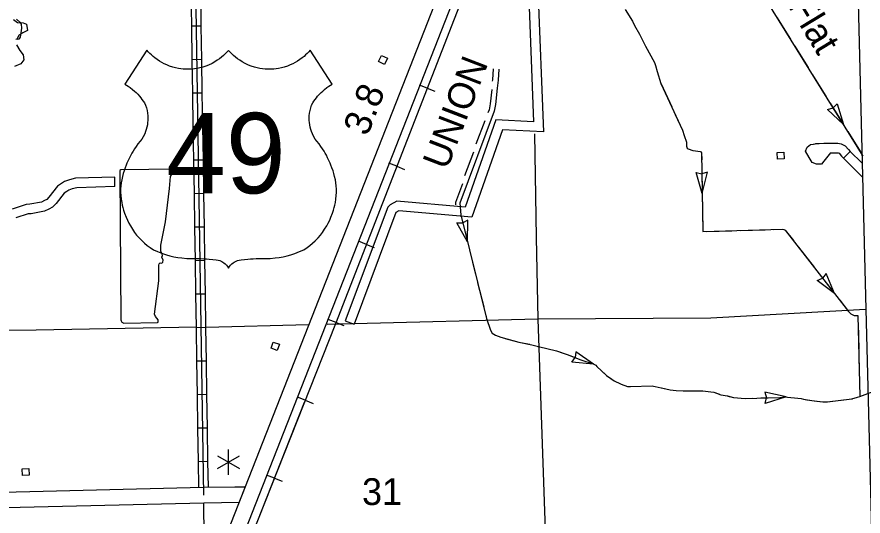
# Model space of a CAD drawing. Extents: x 1084508 to 1142749, y 1057638 to 1093403.
# Drawn here: x 1104795 to 1108979, y 1088554 to 1091023 of the extents above; entities that cross this region are included whole.
import ezdxf

# ---------------------------------------------------------------- set-up
doc = ezdxf.new("R2010")
doc.units = 0
for name, color, linetype in [('Level 10', 7, 'Continuous'), ('Level 15', 7, 'Continuous'), ('Level 22', 7, 'Continuous'), ('Level 32', 7, 'Continuous'), ('Level 35', 7, 'Continuous'), ('Level 4', 7, 'Continuous'), ('Level 40', 7, 'Continuous'), ('Level 43', 7, 'Continuous'), ('Level 46', 7, 'Continuous'), ('Level 48', 7, 'Continuous'), ('Level 5', 7, 'Continuous'), ('Level 56', 7, 'Continuous')]:
    doc.layers.add(name, color=color, linetype=linetype)

msp = doc.modelspace()

# ---------------------------------------------------------------- linework, layer by layer
at = {"layer": 'Level 10'}
for points in [[(1109078.9, 1087909.5), (1109059.2, 1087947.8), (1109038.2, 1088006.8), (1109034.5, 1088031.4), (1108994, 1089577.2), (1108953, 1091226.2), (1108934.4, 1092038.9)], [(1104508.8, 1088666.3), (1104524.8, 1088667.2), (1105717.9, 1088696.7), (1105872.4, 1088698.5), (1105923.6, 1088698.4)], [(1105923.6, 1088698.4), (1105892.9, 1088620)], [(1105893, 1088620.3), (1105719.3, 1088618.3), (1104528, 1088588.8), (1104513.8, 1088587.9)]]:
    msp.add_lwpolyline(points, dxfattribs=at)
at = {"layer": 'Level 15'}
for points in [[(1105578.1, 1087817.3), (1107239.9, 1092054.4), (1107244.4, 1092061.3), (1107625.5, 1093027.2)], [(1107698.6, 1092998.8), (1107314.5, 1092025), (1107310, 1092018.2), (1105663.3, 1087819.8)]]:
    msp.add_lwpolyline(points, dxfattribs=at)
at = {"layer": 'Level 22'}
for points in [[(1105841.2, 1090857.9), (1105833, 1090848.6), (1105825.1, 1090840.5), (1105816.1, 1090832.1), (1105806.4, 1090823.8), (1105797.1, 1090816.6), (1105785.7, 1090808.6), (1105773.6, 1090801), (1105759.7, 1090793.4), (1105742.1, 1090785.3), (1105728.6, 1090780), (1105713.4, 1090775.1), (1105699.4, 1090771.4), (1105686.6, 1090768.8), (1105673, 1090766.7), (1105660.5, 1090765.4), (1105643.4, 1090764.6), (1105629.6, 1090764.8), (1105617.5, 1090765.5), (1105606, 1090766.7), (1105594.3, 1090768.5), (1105579.7, 1090771.5), (1105566.1, 1090775), (1105549.6, 1090780.4), (1105535.6, 1090785.9), (1105522.9, 1090791.8), (1105511.3, 1090797.9), (1105500.5, 1090804.2), (1105488.5, 1090812.1), (1105477.5, 1090820.2), (1105468, 1090827.9), (1105460, 1090835), (1105451.8, 1090842.9), (1105443.8, 1090851.4), (1105437.3, 1090858.8), (1105328.6, 1090690.8), (1105336.4, 1090686.1), (1105345.6, 1090680.1), (1105354.4, 1090673.9), (1105366.1, 1090664.8), (1105375.4, 1090656.7), (1105383.7, 1090649), (1105392.1, 1090640.5), (1105400.7, 1090630.9), (1105406.9, 1090623.4), (1105413, 1090615.6), (1105419.2, 1090606.9), (1105425.2, 1090597.8), (1105430.7, 1090587.2), (1105435, 1090574.1), (1105438.2, 1090561.1), (1105440.5, 1090547.2), (1105441.9, 1090534.3), (1105442.3, 1090521.9), (1105442, 1090510.3), (1105441.2, 1090500.9), (1105439.7, 1090489.5), (1105437.6, 1090478.7), (1105434.5, 1090467.1), (1105431.3, 1090456.8), (1105426.8, 1090445.4), (1105419.7, 1090430.5), (1105412.5, 1090418.9), (1105403.7, 1090408.4), (1105393.1, 1090394.8), (1105384.5, 1090382.8), (1105376.4, 1090370.8), (1105369, 1090359.1), (1105362.8, 1090348.5), (1105357.3, 1090338.7), (1105351.2, 1090326.9), (1105344.7, 1090313.2), (1105338.8, 1090299.8), (1105334.7, 1090289.9), (1105329.9, 1090277.1), (1105324.6, 1090261.4), (1105320.4, 1090248.4), (1105316.4, 1090234.2), (1105312.8, 1090217.7), (1105310.4, 1090203), (1105308.6, 1090187.7), (1105307.6, 1090171), (1105307.5, 1090155.3), (1105308.3, 1090139.9), (1105310.1, 1090121.9), (1105312.9, 1090104.8), (1105315.7, 1090091.9), (1105318.7, 1090080.6), (1105322.4, 1090067.7), (1105327.4, 1090051.8), (1105334.6, 1090032.4), (1105340.8, 1090018.2), (1105347.9, 1090003.5), (1105355.8, 1089989.2), (1105366, 1089972.6), (1105376.6, 1089957.5), (1105386.8, 1089944.3), (1105398.5, 1089930.8), (1105413.5, 1089915.2), (1105426.2, 1089903.4), (1105439.4, 1089892.4)], [(1106243.1, 1089892.4), (1106256.2, 1089903.4), (1106269, 1089915.2), (1106284, 1089930.8), (1106295.6, 1089944.3), (1106305.8, 1089957.5), (1106316.4, 1089972.6), (1106326.6, 1089989.2), (1106334.5, 1090003.5), (1106341.7, 1090018.2), (1106347.9, 1090032.4), (1106355.1, 1090051.8), (1106360, 1090067.7), (1106363.8, 1090080.6), (1106366.7, 1090091.9), (1106369.5, 1090104.8), (1106372.3, 1090121.9), (1106374.2, 1090139.9), (1106374.9, 1090155.3), (1106374.8, 1090171), (1106373.8, 1090187.7), (1106372.1, 1090203), (1106369.7, 1090217.7), (1106366, 1090234.2), (1106362.1, 1090248.4), (1106357.9, 1090261.4), (1106352.6, 1090277.1), (1106347.8, 1090289.9), (1106343.7, 1090299.8), (1106337.8, 1090313.2), (1106331.2, 1090326.9), (1106325.1, 1090338.7), (1106319.6, 1090348.5), (1106313.4, 1090359.1), (1106306.1, 1090370.8), (1106298, 1090382.8), (1106289.3, 1090394.8), (1106278.7, 1090408.4), (1106270, 1090418.9), (1106262.7, 1090430.5), (1106255.7, 1090445.4), (1106251.2, 1090456.8), (1106247.9, 1090467.1), (1106244.9, 1090478.7), (1106242.8, 1090489.5), (1106241.2, 1090500.9), (1106240.5, 1090510.3), (1106240.2, 1090521.9), (1106240.6, 1090534.3), (1106241.9, 1090547.2), (1106244.3, 1090561.1), (1106247.5, 1090574.1), (1106251.7, 1090587.2), (1106257.3, 1090597.8), (1106263.3, 1090606.9), (1106269.5, 1090615.6), (1106275.6, 1090623.4), (1106281.8, 1090630.9), (1106290.4, 1090640.5), (1106298.8, 1090649), (1106307.1, 1090656.7), (1106316.4, 1090664.8), (1106328.1, 1090673.9), (1106336.8, 1090680.1), (1106346.1, 1090686.1), (1106353.8, 1090690.8), (1106245.2, 1090858.8), (1106238.7, 1090851.4), (1106230.7, 1090842.9), (1106222.5, 1090835), (1106214.5, 1090827.9), (1106205, 1090820.2), (1106194, 1090812.1), (1106181.9, 1090804.2), (1106171.2, 1090797.9), (1106159.5, 1090791.8), (1106146.8, 1090785.9), (1106132.9, 1090780.4), (1106116.3, 1090775), (1106102.8, 1090771.5), (1106088.1, 1090768.5), (1106076.5, 1090766.7), (1106065, 1090765.5), (1106052.9, 1090764.8), (1106039, 1090764.6), (1106021.9, 1090765.4), (1106009.4, 1090766.7), (1105995.9, 1090768.8), (1105983, 1090771.4), (1105969.1, 1090775.1), (1105953.8, 1090780), (1105940.3, 1090785.3), (1105922.8, 1090793.4), (1105908.9, 1090801), (1105896.7, 1090808.6), (1105885.4, 1090816.6), (1105876, 1090823.8), (1105866.3, 1090832.1), (1105857.4, 1090840.5), (1105849.5, 1090848.6), (1105841.2, 1090857.9)], [(1105439.4, 1089892.4), (1105453, 1089882.1), (1105469.4, 1089871.4), (1105489.9, 1089862.2), (1105514, 1089852.9), (1105533.6, 1089846.6), (1105551.3, 1089841.7), (1105571.3, 1089837.1), (1105590, 1089833.6), (1105610.2, 1089830.8), (1105635.6, 1089828.6), (1105655, 1089828), (1105671.7, 1089828.1), (1105687.8, 1089827.9), (1105704, 1089827.4), (1105719.4, 1089826.6), (1105732.8, 1089825.7), (1105745.9, 1089824.6), (1105762.8, 1089822.8), (1105779.3, 1089820.8), (1105789.2, 1089819.4), (1105797.4, 1089817.8), (1105807.3, 1089813.7), (1105813, 1089810.6), (1105817.9, 1089807.3), (1105824.7, 1089801.8), (1105831.2, 1089795.3), (1105836.4, 1089788.5), (1105841.2, 1089780.7)], [(1105841.2, 1089780.7), (1105846, 1089788.5), (1105851.3, 1089795.3), (1105857.8, 1089801.8), (1105864.6, 1089807.3), (1105869.5, 1089810.6), (1105875.2, 1089813.7), (1105885, 1089817.8), (1105893.2, 1089819.4), (1105903.1, 1089820.8), (1105919.6, 1089822.8), (1105936.5, 1089824.6), (1105949.7, 1089825.7), (1105963.1, 1089826.6), (1105978.4, 1089827.4), (1105994.6, 1089827.9), (1106010.8, 1089828.1), (1106027.4, 1089828), (1106046.9, 1089828.6), (1106072.3, 1089830.8), (1106092.4, 1089833.6), (1106111.2, 1089837.1), (1106131.2, 1089841.7), (1106148.8, 1089846.6), (1106168.5, 1089852.9), (1106192.5, 1089862.2), (1106213.1, 1089871.4), (1106229.5, 1089882.1), (1106243.1, 1089892.4)]]:
    msp.add_lwpolyline(points, dxfattribs=at)
at = {"layer": 'Level 32'}
for p, q in [((1105706.5, 1090977.8), (1105659.4, 1090977.1)), ((1105709, 1090812.1), (1105662, 1090811.4)), ((1105711.6, 1090646.4), (1105664.5, 1090645.7)), ((1105714.1, 1090480.7), (1105667.1, 1090479.9)), ((1108882.6, 1090324.9), (1108916, 1090358.1)), ((1105716.7, 1090315), (1105669.6, 1090314.2)), ((1105719.2, 1090149.2), (1105672.1, 1090148.5)), ((1105721.8, 1089983.5), (1105674.7, 1089982.8)), ((1105724.3, 1089817.8), (1105677.2, 1089817.1)), ((1105726.9, 1089652.1), (1105679.8, 1089651.4)), ((1105729.4, 1089486.4), (1105682.3, 1089485.7)), ((1105732, 1089320.7), (1105684.9, 1089320)), ((1105734.5, 1089155), (1105687.4, 1089154.3)), ((1105737, 1088989.3), (1105690, 1088988.6)), ((1105739.6, 1088823.6), (1105692.5, 1088822.8))]:
    msp.add_line(p, q, dxfattribs=at)
for points in [[(1105659.4, 1090977.1), (1105658, 1091066.6), (1105657.5, 1091087.4), (1105660.9, 1091099.9), (1105673.5, 1091114.8), (1105692.8, 1091124), (1105731.1, 1091125.7)], [(1105706.5, 1090977.8), (1105705.1, 1091067.7), (1105704.8, 1091077.4), (1105733.1, 1091078.6)], [(1105718.6, 1088657.5), (1105681.6, 1091067.1)], [(1105662, 1090811.4), (1105659.4, 1090977.1)], [(1105709, 1090812.1), (1105706.5, 1090977.8)], [(1105664.5, 1090645.7), (1105662, 1090811.4)], [(1105711.6, 1090646.4), (1105709, 1090812.1)], [(1105667.1, 1090479.9), (1105664.5, 1090645.7)], [(1105714.1, 1090480.7), (1105711.6, 1090646.4)], [(1105669.6, 1090314.2), (1105667.1, 1090479.9)], [(1105716.7, 1090315), (1105714.1, 1090480.7)], [(1108818.9, 1090351.3), (1108784.5, 1090309.5), (1108774, 1090294.3), (1108749, 1090294.3), (1108727, 1090302.8), (1108712.7, 1090327.9), (1108695.2, 1090359), (1108702.5, 1090379.6), (1108719.1, 1090392.8), (1108732.8, 1090393.9), (1108734.2, 1090394.2), (1108743, 1090396.2), (1108745.2, 1090396.3)], [(1108745.2, 1090396.3), (1108762.6, 1090397.3), (1108785.1, 1090398.3), (1108797.1, 1090398.3), (1108854.5, 1090398.5), (1108871.6, 1090396.2), (1108890, 1090386), (1108906.7, 1090367.5), (1108916, 1090358.1)], [(1108818.9, 1090351.3), (1108851.5, 1090351.4), (1108856.5, 1090350.7), (1108860.3, 1090348.6), (1108872.5, 1090335.1), (1108882.6, 1090324.9)], [(1108882.6, 1090324.9), (1108974.6, 1090232.2), (1108976.4, 1090229.3)], [(1108916, 1090358.1), (1108972.7, 1090301)], [(1105672.1, 1090148.5), (1105669.6, 1090314.2)], [(1105719.2, 1090149.2), (1105716.7, 1090315)], [(1105674.7, 1089982.8), (1105672.1, 1090148.5)], [(1105721.8, 1089983.5), (1105719.2, 1090149.2)], [(1105677.2, 1089817.1), (1105674.7, 1089982.8)], [(1105724.3, 1089817.8), (1105721.8, 1089983.5)], [(1105679.8, 1089651.4), (1105677.2, 1089817.1)], [(1105726.9, 1089652.1), (1105724.3, 1089817.8)], [(1105682.3, 1089485.7), (1105679.8, 1089651.4)], [(1105729.4, 1089486.4), (1105726.9, 1089652.1)], [(1105732, 1089320.7), (1105729.4, 1089486.4)], [(1105684.9, 1089320), (1105682.3, 1089485.7)], [(1105687.4, 1089154.3), (1105684.9, 1089320)], [(1105734.5, 1089155), (1105732, 1089320.7)], [(1105690, 1088988.6), (1105687.4, 1089154.3)], [(1105737, 1088989.3), (1105734.5, 1089155)], [(1105692.5, 1088822.8), (1105690, 1088988.6)], [(1105739.6, 1088823.6), (1105737, 1088989.3)], [(1105694.5, 1088696.1), (1105692.5, 1088822.8)], [(1105741.5, 1088697), (1105739.6, 1088823.6)]]:
    msp.add_lwpolyline(points, dxfattribs=at)
at = {"layer": 'Level 35'}
for points in [[(1104777.7, 1091010.3), (1104796.9, 1090996.3), (1104825.7, 1090994), (1104842.5, 1090987), (1104847.3, 1090956.8), (1104823.3, 1090945.2), (1104804.1, 1090931.2), (1104792.1, 1090910.3)], [(1104792.1, 1091012.7), (1104809.3, 1090998), (1104816.2, 1090986.8), (1104817.6, 1090967.7), (1104811.2, 1090922.9), (1104804.4, 1090913.2), (1104789, 1090912.3)], [(1104792.1, 1090884.7), (1104808.9, 1090856.8), (1104825.7, 1090835.8), (1104828.1, 1090810.3), (1104813.7, 1090791.7), (1104782.5, 1090777.7)], [(1105517.6, 1089820.1), (1105511.4, 1089834.1), (1105513.9, 1089842.7), (1105512.3, 1089849.9), (1105506.4, 1089864.1), (1105506.1, 1089893.4), (1105528.8, 1090010.1), (1105549.7, 1090174.6), (1105554.6, 1090234.4), (1105564.6, 1090250.2), (1105571.9, 1090255.9), (1105582.7, 1090262), (1105586.2, 1090270.3), (1105309.1, 1090267), (1105303.8, 1090263.7), (1105303.2, 1090249.4)], [(1105303.2, 1090249.4), (1105308.2, 1089524.7), (1105309.4, 1089519.4), (1105313.7, 1089513.3), (1105323.4, 1089507.7), (1105490.6, 1089510.7), (1105492.4, 1089512.9), (1105492.5, 1089524.9), (1105480.5, 1089540.5), (1105475.3, 1089552.9), (1105496.6, 1089718.4), (1105496.3, 1089794.7), (1105497.9, 1089801.7), (1105502.4, 1089806), (1105511.3, 1089804.7), (1105516.8, 1089810.3), (1105517.6, 1089820.1)], [(1108963.4, 1089145.5), (1109028.5, 1089169.4), (1109068, 1089181.7), (1109078.3, 1089187.9), (1109135.8, 1089209.6), (1109140.5, 1089210), (1109169.9, 1089222.5), (1109188.9, 1089233.8), (1109198.3, 1089238.7), (1109231.1, 1089267.3), (1109243, 1089274.8), (1109286.3, 1089296.6), (1109330.4, 1089314), (1109358.8, 1089328), (1109384.3, 1089346.4), (1109393.4, 1089350.7), (1109408.9, 1089364.8), (1109424.4, 1089378.6), (1109446.1, 1089393.8)]]:
    msp.add_lwpolyline(points, dxfattribs=at)
at = {"layer": 'Level 4'}
msp.add_lwpolyline([(1105720.8, 1088454.3), (1105719, 1088618.3)], dxfattribs=at)
at = {"layer": 'Level 40'}
for p, q in [((1106823.6, 1090670.3), (1106785, 1090685.3)), ((1106823.6, 1090670.3), (1106862.2, 1090655.3)), ((1106673.3, 1090284.2), (1106634.7, 1090299.2)), ((1106673.3, 1090284.2), (1106711.9, 1090269.2)), ((1106523, 1089898.1), (1106484.4, 1089913.1)), ((1106523, 1089898.1), (1106561.6, 1089883.1)), ((1106372.7, 1089512), (1106334.1, 1089527)), ((1106372.7, 1089512), (1106411.4, 1089497)), ((1106220.5, 1089126.7), (1106182, 1089141.9)), ((1106220.5, 1089126.7), (1106259, 1089111.4)), ((1106068.2, 1088741.4), (1106029.7, 1088756.6)), ((1106068.2, 1088741.4), (1106106.7, 1088726.1))]:
    msp.add_line(p, q, dxfattribs=at)
for points in [[(1107907.3, 1093403.4), (1107691.4, 1092864.2), (1107347, 1092008.8), (1107018.1, 1091170), (1106370.1, 1089505.2), (1105703.2, 1087817.8), (1105593.6, 1087538.5)], [(1107907.3, 1093403.4), (1107691.4, 1092864.2), (1107347, 1092008.8), (1107018.1, 1091170), (1106370.1, 1089505.2), (1105703.2, 1087817.8), (1105593.6, 1087538.5)], [(1106215.8, 1089114.9), (1105704, 1087819.9)]]:
    msp.add_lwpolyline(points, dxfattribs=at)
at = {"layer": 'Level 43'}
for p, q in [((1108831.1, 1090573.3), (1108850.7, 1090594.2)), ((1108850.7, 1090594.2), (1108881.8, 1090491.1)), ((1108803.3, 1090564.9), (1108830.8, 1090573.1)), ((1108881.8, 1090491.1), (1108803.3, 1090564.9)), ((1108184.2, 1090150.1), (1108154.5, 1090253.7)), ((1108154.5, 1090253.7), (1108182.4, 1090246.7)), ((1108210.3, 1090254.7), (1108182.7, 1090246.8)), ((1108184.2, 1090150.1), (1108210.3, 1090254.7)), ((1107022.8, 1089910.2), (1106970.5, 1090004.4)), ((1106970.5, 1090004.4), (1106999.2, 1090003.9)), ((1107024.6, 1090017.9), (1106999.6, 1090004)), ((1107022.8, 1089910.2), (1107024.6, 1090017.9)), ((1108796.5, 1089754), (1108779.2, 1089731.2)), ((1108838.3, 1089654.7), (1108796.5, 1089754)), ((1108752.5, 1089719.8), (1108778.9, 1089731)), ((1108838.3, 1089654.7), (1108752.5, 1089719.8)), ((1108954.2, 1089545.6), (1108963.4, 1089145.5)), ((1107558.5, 1089366.8), (1107555.7, 1089338.3)), ((1107646.4, 1089305.4), (1107558.5, 1089367)), ((1107538.9, 1089314.6), (1107555.6, 1089337.9)), ((1107646.6, 1089305.5), (1107538.9, 1089314.6)), ((1108598.4, 1089143.2), (1108493.8, 1089166.7)), ((1108493.8, 1089166.7), (1108502.1, 1089139.2)), ((1108598.6, 1089143.2), (1108495.6, 1089110.9)), ((1108495.6, 1089110.9), (1108502.1, 1089138.9))]:
    msp.add_line(p, q, dxfattribs=at)
for points in [[(1108402, 1091252.9), (1108414.6, 1091244.5), (1108978.6, 1090335.1)], [(1107803, 1091060.1), (1107838.7, 1091002), (1107849, 1090980.9), (1107873.5, 1090937.8), (1107904, 1090878.2), (1107947.6, 1090798.2), (1107953.5, 1090783.4), (1107961.1, 1090753.4), (1107979.9, 1090694.2), (1108086.4, 1090462.4), (1108094.4, 1090436.2), (1108105.8, 1090402.9), (1108105.9, 1090384.6), (1108110.1, 1090374.4), (1108114, 1090371.4), (1108138.1, 1090361.7), (1108174.8, 1090357.2), (1108180.7, 1090350.5), (1108187.5, 1089961.3)], [(1108554.2, 1091019.3), (1108619.8, 1090913.6)], [(1107843.7, 1090991.8), (1107849, 1090980.9), (1107873.5, 1090937.8), (1107873.7, 1090937.4)], [(1107873.7, 1090937.4), (1107902, 1090882.1)], [(1108641.6, 1090878.4), (1108707.1, 1090772.8)], [(1107921.7, 1090845.6), (1107947.6, 1090798.2), (1107953.5, 1090783.4), (1107961.1, 1090753.4), (1107968.1, 1090731.1)], [(1107178, 1090764.3), (1107174.6, 1090710), (1107169.6, 1090671), (1107161.5, 1090589.9), (1107154.7, 1090556.9), (1106984.6, 1090102.6), (1106989.5, 1090043.5), (1107117.6, 1089530.6), (1107136, 1089473.3), (1107145.8, 1089458), (1107162.2, 1089448.5), (1107188.1, 1089438.9), (1107277.7, 1089414.1), (1107340.6, 1089401.8), (1107373.4, 1089392.6), (1107463.5, 1089370.5), (1107516.5, 1089352.8), (1107584, 1089327.5), (1107644.1, 1089306.6), (1107656.9, 1089299.8)], [(1107149.4, 1090766.2), (1107146.1, 1090712.7), (1107145.2, 1090706)], [(1108729, 1090737.6), (1108794.5, 1090632)], [(1107142.6, 1090663.8), (1107135.7, 1090593.9), (1107129.5, 1090564.1), (1107123.6, 1090548.4)], [(1107981, 1090691.7), (1108032.9, 1090578.8)], [(1108816.3, 1090596.8), (1108881.8, 1090491.1)], [(1108050.2, 1090541.1), (1108086.4, 1090462.4), (1108094.4, 1090436.2), (1108097.7, 1090426.5)], [(1107108.3, 1090509.8), (1107064.7, 1090393.4)], [(1108903.7, 1090455.9), (1108936.4, 1090403.1)], [(1108105.9, 1090386.4), (1108105.9, 1090384.6), (1108110.1, 1090374.4), (1108114, 1090371.4), (1108138.1, 1090361.7), (1108174.8, 1090357.2), (1108180.7, 1090350.5), (1108181.3, 1090315.8)], [(1108936.4, 1090403.1), (1108969.2, 1090350.3)], [(1107052.3, 1090353.9), (1107008.7, 1090237.4)], [(1108182.1, 1090274.4), (1108184.2, 1090150.1)], [(1106997.6, 1090197.4), (1106963.2, 1090105.5), (1106964.2, 1090093.9)], [(1108185, 1090108.7), (1108186, 1090046.6)], [(1106992.7, 1090030.8), (1107022.8, 1089910.2)], [(1108186, 1090046.6), (1108187.1, 1089984.4)], [(1108187.5, 1089961.3), (1108579.6, 1089973.1)], [(1108205.8, 1089961.9), (1108330.1, 1089965.6)], [(1108371.5, 1089966.8), (1108495.7, 1089970.6)], [(1108537.2, 1089971.8), (1108579.6, 1089973.1), (1108587, 1089972.4), (1108594.6, 1089968.6), (1108635, 1089916.5)], [(1108579.6, 1089973.1), (1108587, 1089972.4), (1108594.6, 1089968.6), (1108907.6, 1089565.5), (1108918.4, 1089555), (1108935.8, 1089545.6), (1108953, 1089545.8)], [(1107032.8, 1089870), (1107047.9, 1089809.7)], [(1108660.4, 1089883.8), (1108736.7, 1089785.6)], [(1107047.9, 1089809.7), (1107063, 1089749.4)], [(1108762.1, 1089752.9), (1108838.3, 1089654.7)], [(1107073, 1089709.2), (1107103.1, 1089588.6)], [(1108863.7, 1089622), (1108901.8, 1089572.9)], [(1108901.8, 1089572.9), (1108907.6, 1089565.5), (1108918.4, 1089555), (1108935.8, 1089545.6), (1108953, 1089545.8), (1108953.7, 1089545.7)], [(1107113.2, 1089548.4), (1107117.6, 1089530.6), (1107136, 1089473.3), (1107145.8, 1089458), (1107162.2, 1089448.5), (1107170.3, 1089445.5)], [(1108955.1, 1089504.7), (1108958, 1089380.4)], [(1107209.7, 1089432.9), (1107277.7, 1089414.1), (1107330.5, 1089403.8)], [(1107370.6, 1089393.4), (1107373.4, 1089392.6), (1107463.5, 1089370.5), (1107490.6, 1089361.5)], [(1107529.7, 1089347.8), (1107584, 1089327.5), (1107644.1, 1089306.6), (1107646.5, 1089305.3)], [(1108959, 1089339), (1108961.8, 1089214.7)], [(1107656.9, 1089299.8), (1107663.2, 1089293.8), (1107710, 1089249.9), (1107748, 1089222.8), (1107782.4, 1089205.9), (1107814.3, 1089195.5), (1107828.9, 1089194.2), (1107935.6, 1089197.7), (1108026.1, 1089179.1), (1108054.9, 1089174.9), (1108089.6, 1089173.8), (1108186.4, 1089173.3), (1108227.2, 1089168.7)], [(1107678.5, 1089279.5), (1107710, 1089249.9), (1107725.4, 1089238.9)], [(1107725.4, 1089238.9), (1107748, 1089222.8), (1107778.9, 1089207.6)], [(1107818.2, 1089195.1), (1107828.9, 1089194.2), (1107935.6, 1089197.7), (1107942.3, 1089196.4)], [(1107982.9, 1089188), (1108026.1, 1089179.1), (1108054.9, 1089174.9), (1108089.6, 1089173.8), (1108106, 1089173.7)], [(1108147.4, 1089173.5), (1108186.4, 1089173.3), (1108227.2, 1089168.7), (1108240.8, 1089167.4), (1108269.4, 1089156.7)], [(1108227.2, 1089168.7), (1108240.8, 1089167.4)], [(1108240.8, 1089167.4), (1108275.9, 1089154.3), (1108308.6, 1089148.1), (1108338.8, 1089140.8), (1108396.7, 1089135.7), (1108567.4, 1089141.1), (1108589, 1089144.2), (1108672.5, 1089135.4), (1108684.3, 1089132.1), (1108725.9, 1089125), (1108779.7, 1089118.7), (1108802.4, 1089118.4), (1108923.6, 1089133.5), (1108952.5, 1089142.2), (1108963.4, 1089145.6)], [(1108962.8, 1089173.3), (1108963.4, 1089145.5)], [(1108309.8, 1089147.8), (1108338.8, 1089140.8), (1108396.7, 1089135.7), (1108433, 1089136.8)], [(1108474.5, 1089138.1), (1108567.4, 1089141.1), (1108589.1, 1089142.9), (1108598.4, 1089143.2)], [(1108639.6, 1089138.9), (1108672.5, 1089135.4), (1108684.3, 1089132.1), (1108700.9, 1089129.2)], [(1108700.9, 1089129.2), (1108725.9, 1089125), (1108762.4, 1089120.7)], [(1108803.7, 1089118.5), (1108923.6, 1089133.5), (1108927, 1089134.5)]]:
    msp.add_lwpolyline(points, dxfattribs=at)
at = {"layer": 'Level 46'}
for points in [[(1107347.4, 1091986.9), (1107307.1, 1091880.8), (1107301.8, 1091865.1), (1107296.7, 1091852.1), (1107298.3, 1091836.4), (1107323.9, 1091160.1), (1107350.1, 1090503.9), (1107163.2, 1090513.5), (1107012, 1090082.6), (1106673.2, 1090111.4), (1106641.1, 1090094.1), (1106628.7, 1090082), (1106417.5, 1089519.7), (1106461.9, 1089504)], [(1107396.4, 1091983.3), (1107351.4, 1091864.8), (1107346, 1091849), (1107344.7, 1091845.6), (1107345.3, 1091839.7), (1107370.9, 1091161.9), (1107399.2, 1090454.3), (1107196, 1090464.7), (1107044.4, 1090032.6), (1106683.2, 1090063.3), (1106669.2, 1090055.7), (1106669.1, 1090055.6), (1106461.9, 1089504)], [(1105279.6, 1090183.7), (1105278.2, 1090230.8), (1105084.4, 1090224.8), (1105055.1, 1090218.1), (1105029.3, 1090209.2), (1105015, 1090198.8), (1104995.4, 1090186.7), (1104952.5, 1090131.1), (1104942.5, 1090120.4), (1104931.3, 1090115), (1104915.9, 1090107.5), (1104857.7, 1090096.5), (1104841.1, 1090094.9), (1104771.3, 1090072.9)], [(1105279.6, 1090183.7), (1105090.4, 1090177.9), (1105068.1, 1090172.8), (1105051.3, 1090167), (1105041.3, 1090159.7), (1105027.5, 1090151.2), (1104988.4, 1090100.7), (1104971, 1090081.9), (1104951.8, 1090072.6), (1104930.8, 1090062.4), (1104864.4, 1090049.8), (1104850.6, 1090048.5), (1104789.7, 1090029.3)]]:
    msp.add_lwpolyline(points, dxfattribs=at)
at = {"layer": 'Level 48'}
for p, q in [((1105841, 1088757.5), (1105841, 1088883)), ((1105786.6, 1088851.6), (1105895.3, 1088788.9)), ((1105786.6, 1088788.9), (1105895.3, 1088851.6))]:
    msp.add_line(p, q, dxfattribs=at)
at = {"layer": 'Level 5'}
for points in [[(1107354, 1090445.4), (1107363.3, 1089931.5), (1107371.3, 1089528.2), (1107427.9, 1087867)], [(1108991.4, 1089575.9), (1108226.3, 1089532.3)], [(1108226.3, 1089532.3), (1107371.3, 1089528.2), (1106462.6, 1089505.7)], [(1105682, 1089489.2), (1104889.1, 1089473.5), (1104546.8, 1089470.4)], [(1106237, 1089500.1), (1105731.4, 1089487.5)], [(1106457.4, 1089505.6), (1106328.6, 1089502.4)]]:
    msp.add_lwpolyline(points, dxfattribs=at)
at = {"layer": 'Level 56'}
for points in [[(1106596.9, 1090832), (1106626.7, 1090818.6), (1106613.2, 1090788.7), (1106583.4, 1090802.1)], [(1108556.2, 1090319.8), (1108554.9, 1090352.5), (1108587.6, 1090353.8), (1108588.9, 1090321.1)], [(1106082.1, 1089372.7), (1106051.4, 1089383.8), (1106062.5, 1089414.6), (1106093.3, 1089403.5)], [(1104822.7, 1088754.4), (1104821.4, 1088787.1), (1104854.1, 1088788.4), (1104855.4, 1088755.7)]]:
    msp.add_lwpolyline(points, close=True, dxfattribs=at)

# ---------------------------------------------------------------- texts
at = {"layer": 'Level 22'}
msp.add_text('49', height=397.75, dxfattribs=at).set_placement((1105532.1, 1090150.7))
at = {"layer": 'Level 35'}
msp.add_text('Flat', height=132.58, rotation=301.2433, dxfattribs=at).set_placement((1108604.9, 1091080))
at = {"layer": 'Level 40'}
msp.add_text('UNION', height=132.58, rotation=68.9131, dxfattribs=at).set_placement((1106921.4, 1090261.3))
at = {"layer": 'Level 48'}
msp.add_text('3.8', height=132.58, rotation=68.8464, dxfattribs=at).set_placement((1106528.3, 1090428.9))
at = {"layer": 'Level 5'}
msp.add_text('31', height=132.58, dxfattribs=at).set_placement((1106501.6, 1088608.4))

doc.saveas('drawing.dxf')
